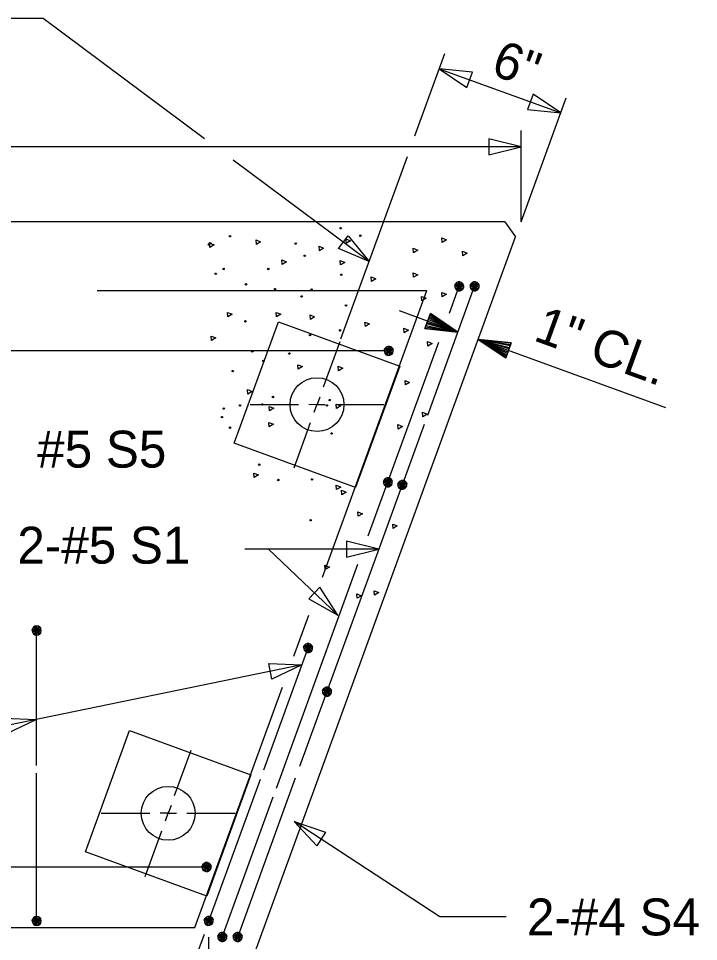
# Model space of a CAD drawing. Extents: x 0 to 177, y -1 to 127.
# Drawn here: x 165.894 to 168.528, y 90.851 to 94.428 of the extents above; entities that cross this region are included whole.
import ezdxf

# ---------------------------------------------------------------- set-up
doc = ezdxf.new("R2010")
doc.units = 0
for name, color, linetype in [('Arrowhead Terminators CELL', 7, 'Continuous'), ('Dimension Lines', 7, 'Continuous'), ('Rebar Lines', 7, 'Continuous'), ('Sup Concrete Girder Lines', 7, 'Continuous'), ('Sup Cored Slab Unit', 7, 'Continuous'), ('Text', 7, 'Continuous')]:
    doc.layers.add(name, color=color, linetype=linetype)

msp = doc.modelspace()

# ---------------------------------------------------------------- linework, layer by layer
at = {"layer": 'Arrowhead Terminators CELL'}
for points in [[(167.5239, 94.2328), (167.6307, 94.1607), (167.6521, 94.2194)], [(167.9938, 94.0618), (167.887, 94.1339), (167.8656, 94.0752)], [(167.8403, 93.9304), (167.7153, 93.9616), (167.7153, 93.8991)], [(167.2522, 93.4864), (167.1333, 93.536), (167.1707, 93.5861)], [(167.29, 92.3714), (167.165, 92.4027), (167.165, 92.3402)], [(167.1305, 92.1161), (167.0615, 92.2249), (167.0184, 92.1796)], [(166.9921, 91.9232), (166.876, 91.8674), (166.8634, 91.9286)], [(165.9645, 91.7117), (165.8483, 91.6559), (165.8358, 91.7171)], [(166.9615, 91.317), (167.0832, 91.2746), (167.049, 91.2223)]]:
    msp.add_lwpolyline(points, close=True, dxfattribs=at)
at = {"layer": 'Dimension Lines'}
for p, q in [((167.4295, 93.9735), (167.5453, 94.2915)), ((167.5239, 94.2328), (167.9938, 94.0618)), ((167.8403, 93.6399), (168.0151, 94.1206)), ((167.8403, 93.6399), (167.8403, 93.9929)), ((167.8403, 93.9304), (164.0483, 93.9304)), ((167.1429, 93.186), (167.4004, 93.8934)), ((167.3688, 93.2957), (167.5962, 93.2129)), ((167.0753, 93.0002), (167.1394, 93.1763)), ((168.4014, 92.9197), (167.6744, 93.1844)), ((166.7912, 92.9315), (166.9788, 92.9315)), ((167.1219, 92.9316), (167.3094, 92.9315)), ((166.9612, 92.6868), (167.0254, 92.8629)), ((167.29, 92.3714), (166.862, 92.3715)), ((166.4991, 91.4171), (166.5633, 91.5932)), ((166.2151, 91.3484), (166.4026, 91.3484)), ((166.5458, 91.3485), (166.7333, 91.3484)), ((166.3851, 91.1036), (166.4492, 91.2798)), ((166.4553, 90.4437), (166.6141, 90.88)), ((166.6312, 89.9577), (166.6312, 90.869))]:
    msp.add_line(p, q, dxfattribs=at)
for points in [[(166.6144, 93.9618), (165.9895, 94.4276), (165.4305, 94.4276)], [(167.2522, 93.4864), (166.7258, 93.8788)], [(167.4787, 93.2556), (167.4766, 93.2498), (167.5962, 93.2129), (167.4744, 93.2439), (167.4723, 93.238), (167.5962, 93.2129), (167.4701, 93.2322), (167.4681, 93.2263), (167.5962, 93.2129), (167.4895, 93.285), (167.4873, 93.2791), (167.5962, 93.2129), (167.4851, 93.2732), (167.4829, 93.2673), (167.5962, 93.2129), (167.4808, 93.2615), (167.4681, 93.2263), (167.4895, 93.285), (167.5962, 93.2129), (167.4681, 93.2263)], [(167.792, 93.1416), (167.7941, 93.1474), (167.6744, 93.1844), (167.7962, 93.1534), (167.7984, 93.1593), (167.6744, 93.1844), (167.8005, 93.1651), (167.8026, 93.171), (167.6744, 93.1844), (167.7812, 93.1123), (167.7834, 93.1182), (167.6744, 93.1844), (167.7855, 93.1241), (167.7876, 93.1299), (167.6744, 93.1844), (167.7898, 93.1357), (167.8026, 93.171), (167.7812, 93.1123), (167.6744, 93.1844), (167.8026, 93.171)], [(167.0612, 92.961), (167.0503, 92.9315), (167.0819, 92.9314)], [(167.0393, 92.9019), (167.05, 92.9313), (167.0186, 92.9314)], [(167.1305, 92.1161), (166.862, 92.3715), (166.7712, 92.3715)], [(166.9921, 91.9232), (162.9224, 91.0857), (162.8204, 91.0857)], [(166.485, 91.3779), (166.4742, 91.3484), (166.5058, 91.3483)], [(166.4632, 91.3187), (166.4739, 91.3482), (166.4425, 91.3483)], [(167.7825, 90.9467), (167.5265, 90.9467), (166.9615, 91.317)]]:
    msp.add_lwpolyline(points, dxfattribs=at)
at = {"layer": 'Rebar Lines'}
for p, q in [((166.1993, 93.3743), (167.476, 93.3743)), ((167.0714, 92.2626), (167.476, 93.3743)), ((167.4788, 92.8903), (167.6606, 93.3899)), ((167.5629, 93.2856), (167.6008, 93.3899)), ((167.249, 92.4232), (167.5219, 93.1731)), ((167.3093, 93.1399), (164.7051, 93.1399)), ((167.2869, 92.363), (167.4665, 92.8564)), ((166.9841, 91.5309), (167.2869, 92.363)), ((166.8933, 91.446), (167.209, 92.3134)), ((166.9604, 91.9576), (167.018, 92.1159)), ((165.9645, 91.5451), (165.9645, 92.0565)), ((165.9645, 91.5333), (165.9645, 92.0565)), ((166.8439, 91.5161), (167.0159, 91.9887)), ((166.5774, 90.9055), (166.9165, 91.8371)), ((165.9645, 90.9315), (165.9645, 91.5042)), ((166.6312, 90.9315), (166.8309, 91.4804)), ((166.7432, 90.869), (166.9673, 91.4851)), ((166.6834, 90.869), (166.881, 91.4122)), ((166.6232, 91.1399), (163.9357, 91.1399)), ((165.3007, 90.9055), (166.5774, 90.9055))]:
    msp.add_line(p, q, dxfattribs=at)
for points in [[(167.6182, 93.3868), (167.618, 93.3936), (167.6153, 93.3999), (167.6103, 93.4047), (167.6039, 93.4072), (167.597, 93.4071), (167.5907, 93.4043), (167.586, 93.3994), (167.5835, 93.3929), (167.5837, 93.3861), (167.5864, 93.3798), (167.5913, 93.375), (167.5978, 93.3725), (167.6046, 93.3726), (167.6109, 93.3754), (167.6157, 93.3804), (167.6182, 93.3868), (167.6008, 93.3899), (167.5835, 93.3929), (167.586, 93.3994), (167.6008, 93.3899), (167.5907, 93.4043), (167.597, 93.4071), (167.6008, 93.3899), (167.6039, 93.4072), (167.6103, 93.4047), (167.6008, 93.3899), (167.6153, 93.3999), (167.618, 93.3936), (167.6008, 93.3899), (167.6157, 93.3804), (167.6109, 93.3754), (167.6008, 93.3899), (167.6046, 93.3726), (167.5978, 93.3725), (167.6008, 93.3899), (167.5913, 93.375), (167.5864, 93.3798), (167.6008, 93.3899), (167.5837, 93.3861)], [(167.6779, 93.3869), (167.6778, 93.3937), (167.6751, 93.4), (167.6701, 93.4048), (167.6637, 93.4072), (167.6568, 93.4071), (167.6505, 93.4043), (167.6457, 93.3994), (167.6432, 93.393), (167.6434, 93.3861), (167.6462, 93.3798), (167.6511, 93.375), (167.6575, 93.3725), (167.6644, 93.3727), (167.6707, 93.3755), (167.6755, 93.3804), (167.6779, 93.3869), (167.6606, 93.3899), (167.6432, 93.393), (167.6457, 93.3994), (167.6606, 93.3899), (167.6505, 93.4043), (167.6568, 93.4071), (167.6606, 93.3899), (167.6637, 93.4072), (167.6701, 93.4048), (167.6606, 93.3899), (167.6751, 93.4), (167.6778, 93.3937), (167.6606, 93.3899), (167.6755, 93.3804), (167.6707, 93.3755), (167.6606, 93.3899), (167.6644, 93.3727), (167.6575, 93.3725), (167.6606, 93.3899), (167.6511, 93.375), (167.6462, 93.3798), (167.6606, 93.3899), (167.6434, 93.3861)], [(167.3454, 93.1368), (167.3453, 93.1437), (167.3426, 93.15), (167.3376, 93.1548), (167.3312, 93.1572), (167.3243, 93.1571), (167.318, 93.1543), (167.3133, 93.1494), (167.3108, 93.143), (167.311, 93.1361), (167.3137, 93.1298), (167.3186, 93.125), (167.3251, 93.1225), (167.332, 93.1226), (167.3382, 93.1254), (167.343, 93.1304), (167.3454, 93.1368), (167.3281, 93.1399), (167.3108, 93.143), (167.3133, 93.1494), (167.3281, 93.1399), (167.318, 93.1543), (167.3243, 93.1571), (167.3281, 93.1399), (167.3312, 93.1572), (167.3376, 93.1548), (167.3281, 93.1399), (167.3426, 93.15), (167.3453, 93.1437), (167.3281, 93.1399), (167.343, 93.1304), (167.3382, 93.1254), (167.3281, 93.1399), (167.332, 93.1226), (167.3251, 93.1225), (167.3281, 93.1399), (167.3186, 93.125), (167.3137, 93.1298), (167.3281, 93.1399), (167.311, 93.1361)], [(167.3419, 92.6277), (167.3418, 92.6346), (167.339, 92.6409), (167.3341, 92.6457), (167.3276, 92.6481), (167.3208, 92.648), (167.3144, 92.6452), (167.3097, 92.6403), (167.3072, 92.6338), (167.3074, 92.627), (167.3101, 92.6207), (167.3151, 92.6159), (167.3215, 92.6134), (167.3284, 92.6136), (167.3346, 92.6163), (167.3394, 92.6213), (167.3419, 92.6277), (167.3245, 92.6308), (167.3072, 92.6338), (167.3097, 92.6403), (167.3245, 92.6308), (167.3144, 92.6452), (167.3208, 92.648), (167.3245, 92.6308), (167.3276, 92.6481), (167.3341, 92.6457), (167.3245, 92.6308), (167.339, 92.6409), (167.3418, 92.6346), (167.3245, 92.6308), (167.3394, 92.6213), (167.3346, 92.6163), (167.3245, 92.6308), (167.3284, 92.6136), (167.3215, 92.6134), (167.3245, 92.6308), (167.3151, 92.6159), (167.3101, 92.6207), (167.3245, 92.6308), (167.3074, 92.627)], [(167.398, 92.6179), (167.3979, 92.6247), (167.3952, 92.631), (167.3902, 92.6358), (167.3838, 92.6382), (167.3769, 92.6381), (167.3706, 92.6353), (167.3659, 92.6304), (167.3634, 92.6239), (167.3635, 92.6171), (167.3663, 92.6108), (167.3712, 92.606), (167.3777, 92.6035), (167.3845, 92.6037), (167.3908, 92.6064), (167.3956, 92.6114), (167.398, 92.6179), (167.3807, 92.6209), (167.3634, 92.6239), (167.3659, 92.6304), (167.3807, 92.6209), (167.3706, 92.6353), (167.3769, 92.6381), (167.3807, 92.6209), (167.3838, 92.6382), (167.3902, 92.6358), (167.3807, 92.6209), (167.3952, 92.631), (167.3979, 92.6247), (167.3807, 92.6209), (167.3956, 92.6114), (167.3908, 92.6064), (167.3807, 92.6209), (167.3845, 92.6037), (167.3777, 92.6035), (167.3807, 92.6209), (167.3712, 92.606), (167.3663, 92.6108), (167.3807, 92.6209), (167.3635, 92.6171)], [(165.9821, 92.0565), (165.9808, 92.0632), (165.977, 92.0689), (165.9713, 92.0728), (165.9645, 92.0741), (165.9578, 92.0728), (165.952, 92.0689), (165.9482, 92.0633), (165.9469, 92.0565), (165.9482, 92.0498), (165.952, 92.044), (165.9577, 92.0402), (165.9645, 92.0388), (165.9713, 92.0402), (165.9769, 92.044), (165.9808, 92.0497), (165.9821, 92.0565), (165.9645, 92.0565), (165.9469, 92.0565), (165.9482, 92.0633), (165.9645, 92.0565), (165.952, 92.0689), (165.9578, 92.0728), (165.9645, 92.0565), (165.9645, 92.0741), (165.9713, 92.0728), (165.9645, 92.0565), (165.977, 92.0689), (165.9808, 92.0632), (165.9645, 92.0565), (165.9808, 92.0497), (165.9769, 92.044), (165.9645, 92.0565), (165.9713, 92.0402), (165.9645, 92.0388), (165.9645, 92.0565), (165.9577, 92.0402), (165.952, 92.044), (165.9645, 92.0565), (165.9482, 92.0498)], [(167.0333, 91.9857), (167.0332, 91.9925), (167.0304, 91.9988), (167.0255, 92.0036), (167.019, 92.006), (167.0121, 92.0059), (167.0058, 92.0031), (167.0011, 91.9982), (166.9986, 91.9918), (166.9988, 91.9849), (167.0015, 91.9786), (167.0065, 91.9738), (167.0129, 91.9713), (167.0198, 91.9715), (167.026, 91.9743), (167.0308, 91.9792), (167.0333, 91.9857), (167.0159, 91.9887), (166.9986, 91.9918), (167.0011, 91.9982), (167.0159, 91.9887), (167.0058, 92.0031), (167.0121, 92.0059), (167.0159, 91.9887), (167.019, 92.006), (167.0255, 92.0036), (167.0159, 91.9887), (167.0304, 91.9988), (167.0332, 91.9925), (167.0159, 91.9887), (167.0308, 91.9792), (167.026, 91.9743), (167.0159, 91.9887), (167.0198, 91.9715), (167.0129, 91.9713), (167.0159, 91.9887), (167.0065, 91.9738), (167.0015, 91.9786), (167.0159, 91.9887), (166.9988, 91.9849)], [(167.1064, 91.8162), (167.1063, 91.8231), (167.1035, 91.8294), (167.0985, 91.8342), (167.0921, 91.8367), (167.0852, 91.8365), (167.0789, 91.8337), (167.0742, 91.8288), (167.0717, 91.8224), (167.0718, 91.8155), (167.0746, 91.8092), (167.0795, 91.8044), (167.0859, 91.8019), (167.0929, 91.8021), (167.0991, 91.8048), (167.1039, 91.8098), (167.1064, 91.8162), (167.089, 91.8193), (167.0717, 91.8224), (167.0742, 91.8288), (167.089, 91.8193), (167.0789, 91.8337), (167.0852, 91.8365), (167.089, 91.8193), (167.0921, 91.8367), (167.0985, 91.8342), (167.089, 91.8193), (167.1035, 91.8294), (167.1063, 91.8231), (167.089, 91.8193), (167.1039, 91.8098), (167.0991, 91.8048), (167.089, 91.8193), (167.0929, 91.8021), (167.0859, 91.8019), (167.089, 91.8193), (167.0795, 91.8044), (167.0746, 91.8092), (167.089, 91.8193), (167.0718, 91.8155)], [(166.6405, 91.1368), (166.6404, 91.1437), (166.6376, 91.15), (166.6327, 91.1548), (166.6262, 91.1572), (166.6194, 91.1571), (166.6131, 91.1543), (166.6083, 91.1494), (166.6058, 91.143), (166.606, 91.1361), (166.6087, 91.1298), (166.6136, 91.125), (166.6201, 91.1225), (166.627, 91.1226), (166.6332, 91.1254), (166.638, 91.1304), (166.6405, 91.1368), (166.6232, 91.1399), (166.6058, 91.143), (166.6083, 91.1494), (166.6232, 91.1399), (166.6131, 91.1543), (166.6194, 91.1571), (166.6232, 91.1399), (166.6262, 91.1572), (166.6327, 91.1548), (166.6232, 91.1399), (166.6376, 91.15), (166.6404, 91.1437), (166.6232, 91.1399), (166.638, 91.1304), (166.6332, 91.1254), (166.6232, 91.1399), (166.627, 91.1226), (166.6201, 91.1225), (166.6232, 91.1399), (166.6136, 91.125), (166.6087, 91.1298), (166.6232, 91.1399), (166.606, 91.1361)], [(165.9821, 90.9315), (165.9808, 90.9382), (165.977, 90.9439), (165.9713, 90.9478), (165.9645, 90.9491), (165.9578, 90.9478), (165.952, 90.9439), (165.9482, 90.9383), (165.9469, 90.9315), (165.9482, 90.9248), (165.952, 90.919), (165.9577, 90.9152), (165.9645, 90.9138), (165.9713, 90.9152), (165.9769, 90.919), (165.9808, 90.9247), (165.9821, 90.9315), (165.9645, 90.9315), (165.9469, 90.9315), (165.9482, 90.9383), (165.9645, 90.9315), (165.952, 90.9439), (165.9578, 90.9478), (165.9645, 90.9315), (165.9645, 90.9491), (165.9713, 90.9478), (165.9645, 90.9315), (165.977, 90.9439), (165.9808, 90.9382), (165.9645, 90.9315), (165.9808, 90.9247), (165.9769, 90.919), (165.9645, 90.9315), (165.9713, 90.9152), (165.9645, 90.9138), (165.9645, 90.9315), (165.9577, 90.9152), (165.952, 90.919), (165.9645, 90.9315), (165.9482, 90.9248)], [(166.6485, 90.9284), (166.6484, 90.9353), (166.6456, 90.9416), (166.6407, 90.9464), (166.6342, 90.9488), (166.6274, 90.9487), (166.621, 90.9459), (166.6164, 90.941), (166.6138, 90.9346), (166.614, 90.9277), (166.6167, 90.9214), (166.6217, 90.9166), (166.6281, 90.9141), (166.635, 90.9143), (166.6413, 90.917), (166.646, 90.922), (166.6485, 90.9284), (166.6312, 90.9315), (166.6138, 90.9346), (166.6164, 90.941), (166.6312, 90.9315), (166.621, 90.9459), (166.6274, 90.9487), (166.6312, 90.9315), (166.6342, 90.9488), (166.6407, 90.9464), (166.6312, 90.9315), (166.6456, 90.9416), (166.6484, 90.9353), (166.6312, 90.9315), (166.646, 90.922), (166.6413, 90.917), (166.6312, 90.9315), (166.635, 90.9143), (166.6281, 90.9141), (166.6312, 90.9315), (166.6217, 90.9166), (166.6167, 90.9214), (166.6312, 90.9315), (166.614, 90.9277)], [(166.7007, 90.866), (166.7006, 90.8728), (166.6979, 90.8791), (166.6929, 90.8839), (166.6864, 90.8863), (166.6796, 90.8862), (166.6733, 90.8834), (166.6685, 90.8785), (166.666, 90.8721), (166.6662, 90.8652), (166.669, 90.8589), (166.6739, 90.8542), (166.6803, 90.8517), (166.6872, 90.8518), (166.6934, 90.8546), (166.6982, 90.8595), (166.7007, 90.866), (166.6834, 90.869), (166.666, 90.8721), (166.6685, 90.8785), (166.6834, 90.869), (166.6733, 90.8834), (166.6796, 90.8862), (166.6834, 90.869), (166.6864, 90.8863), (166.6929, 90.8839), (166.6834, 90.869), (166.6979, 90.8791), (166.7006, 90.8728), (166.6834, 90.869), (166.6982, 90.8595), (166.6934, 90.8546), (166.6834, 90.869), (166.6872, 90.8518), (166.6803, 90.8517), (166.6834, 90.869), (166.6739, 90.8542), (166.669, 90.8589), (166.6834, 90.869), (166.6662, 90.8652)], [(166.7605, 90.8659), (166.7604, 90.8728), (166.7576, 90.8791), (166.7527, 90.8839), (166.7462, 90.8863), (166.7394, 90.8862), (166.7331, 90.8834), (166.7283, 90.8785), (166.7258, 90.8721), (166.726, 90.8652), (166.7288, 90.8589), (166.7337, 90.8541), (166.7401, 90.8516), (166.747, 90.8518), (166.7532, 90.8545), (166.758, 90.8595), (166.7605, 90.8659), (166.7432, 90.869), (166.7258, 90.8721), (166.7283, 90.8785), (166.7432, 90.869), (166.7331, 90.8834), (166.7394, 90.8862), (166.7432, 90.869), (166.7462, 90.8863), (166.7527, 90.8839), (166.7432, 90.869), (166.7576, 90.8791), (166.7604, 90.8728), (166.7432, 90.869), (166.758, 90.8595), (166.7532, 90.8545), (166.7432, 90.869), (166.747, 90.8518), (166.7401, 90.8516), (166.7432, 90.869), (166.7337, 90.8541), (166.7288, 90.8589), (166.7432, 90.869), (166.726, 90.8652)]]:
    msp.add_lwpolyline(points, dxfattribs=at)
at = {"layer": 'Sup Concrete Girder Lines'}
for p, q in [((167.7778, 93.6399), (163.005, 93.6399)), ((167.7778, 93.6399), (167.8189, 93.5811)), ((166.7483, 90.6399), (167.8189, 93.5811))]:
    msp.add_line(p, q, dxfattribs=at)
for points in [[(166.6353, 93.5402), (166.6339, 93.5575), (166.6518, 93.5504), (166.6353, 93.5402)], [(166.8156, 93.5525), (166.8142, 93.5698), (166.8321, 93.5626), (166.8156, 93.5525)], [(167.164, 93.5566), (167.1625, 93.5738), (167.1805, 93.5667), (167.164, 93.5566)], [(167.5355, 93.5598), (167.534, 93.5771), (167.552, 93.5699), (167.5355, 93.5598)], [(167.0595, 93.5279), (167.058, 93.5451), (167.076, 93.538), (167.0595, 93.5279)], [(167.4242, 93.5201), (167.4228, 93.5373), (167.4407, 93.5302), (167.4242, 93.5201)], [(167.615, 93.5082), (167.6135, 93.5255), (167.6315, 93.5183), (167.615, 93.5082)], [(166.916, 93.4747), (166.9146, 93.4919), (166.9326, 93.4848), (166.916, 93.4747)], [(167.1414, 93.4726), (167.14, 93.4898), (167.1579, 93.4827), (167.1414, 93.4726)], [(167.2613, 93.4088), (167.2598, 93.4261), (167.2778, 93.4189), (167.2613, 93.4088)], [(167.4242, 93.4248), (167.4228, 93.442), (167.4407, 93.4349), (167.4242, 93.4248)], [(167.456, 93.3334), (167.4545, 93.3506), (167.4725, 93.3435), (167.456, 93.3334)], [(167.5355, 93.3493), (167.534, 93.3665), (167.552, 93.3594), (167.5355, 93.3493)], [(166.705, 93.2718), (166.7035, 93.289), (166.7215, 93.2819), (166.705, 93.2718)], [(166.8935, 93.2718), (166.892, 93.289), (166.91, 93.2819), (166.8935, 93.2718)], [(167.0246, 93.2615), (167.0232, 93.2788), (167.0412, 93.2717), (167.0246, 93.2615)], [(167.2375, 93.234), (167.236, 93.2513), (167.254, 93.2442), (167.2375, 93.234)], [(166.6415, 93.1796), (166.64, 93.1969), (166.658, 93.1897), (166.6415, 93.1796)], [(167.3884, 93.2102), (167.387, 93.2274), (167.405, 93.2203), (167.3884, 93.2102)], [(167.4798, 93.1586), (167.4784, 93.1758), (167.4964, 93.1687), (167.4798, 93.1586)], [(166.9775, 93.0689), (166.976, 93.0862), (166.994, 93.079), (166.9775, 93.0689)], [(167.1332, 93.0628), (167.1318, 93.08), (167.1497, 93.0729), (167.1332, 93.0628)], [(167.3925, 93.0076), (167.391, 93.0248), (167.409, 93.0177), (167.3925, 93.0076)], [(166.7829, 92.9726), (166.7814, 92.9899), (166.7994, 92.9827), (166.7829, 92.9726)], [(166.8669, 92.9071), (166.8654, 92.9243), (166.8834, 92.9172), (166.8669, 92.9071)], [(167.1263, 92.9162), (167.1248, 92.9334), (167.1428, 92.9263), (167.1263, 92.9162)], [(167.46, 92.8844), (167.4585, 92.9017), (167.4765, 92.8945), (167.46, 92.8844)], [(166.8648, 92.8456), (166.8633, 92.8629), (166.8813, 92.8557), (166.8648, 92.8456)], [(167.3646, 92.8368), (167.3632, 92.854), (167.3812, 92.8469), (167.3646, 92.8368)], [(166.8075, 92.6489), (166.806, 92.6662), (166.824, 92.659), (166.8075, 92.6489)], [(167.1263, 92.6023), (167.1248, 92.6196), (167.1428, 92.6124), (167.1263, 92.6023)], [(167.1461, 92.5824), (167.1446, 92.5997), (167.1626, 92.5925), (167.1461, 92.5824)], [(167.2097, 92.499), (167.2082, 92.5162), (167.2262, 92.5091), (167.2097, 92.499)], [(167.3447, 92.4513), (167.3433, 92.4686), (167.3613, 92.4614), (167.3447, 92.4513)], [(167.0818, 92.2923), (167.0804, 92.3095), (167.0983, 92.3024), (167.0818, 92.2923)], [(167.2057, 92.1812), (167.2042, 92.1984), (167.2222, 92.1913), (167.2057, 92.1812)], [(167.2732, 92.1931), (167.2718, 92.2104), (167.2897, 92.2032), (167.2732, 92.1931)]]:
    msp.add_lwpolyline(points, dxfattribs=at)
for centre, radius in [((167.142, 93.6148), 0.00273), ((167.2178, 93.5861), 0.00273), ((166.6318, 93.5513), 0.00273), ((166.6359, 93.5574), 0.00273), ((166.7138, 93.584), 0.00273), ((166.9678, 93.5554), 0.00273), ((167.0027, 93.5083), 0.00273), ((166.6892, 93.457), 0.00273), ((166.8613, 93.457), 0.00273), ((166.6584, 93.4386), 0.00273), ((167.144, 93.4345), 0.00273), ((166.7752, 93.3976), 0.00273), ((166.8879, 93.3791), 0.00273), ((167.0293, 93.3771), 0.00273), ((166.9904, 93.3505), 0.00273), ((167.1625, 93.3157), 0.00273), ((166.7732, 93.2542), 0.00273), ((167.0231, 93.2009), 0.00273), ((167.1399, 93.2193), 0.00273), ((166.7998, 93.1374), 0.00273), ((166.9432, 93.1292), 0.00273), ((166.8428, 93.1005), 0.00273), ((166.724, 93.0616), 0.00273), ((167.0503, 92.9315), 0.1042), ((166.8797, 92.9612), 0.00273), ((167.099, 92.9489), 0.00273), ((166.6892, 92.9161), 0.00273), ((166.7527, 92.9284), 0.00273), ((166.8387, 92.9325), 0.00273), ((167.0887, 92.9284), 0.00273), ((166.683, 92.8833), 0.00273), ((166.7138, 92.8423), 0.00273), ((167.1071, 92.8198), 0.00273), ((166.8264, 92.6989), 0.00273), ((166.9002, 92.6395), 0.00273), ((167.0313, 92.6415), 0.00273), ((167.0252, 92.4838), 0.00273), ((166.4739, 91.3482), 0.1042)]:
    msp.add_circle(centre, radius, dxfattribs=at)
at = {"layer": 'Sup Cored Slab Unit'}
for points in [[(166.9009, 93.252), (167.3707, 93.081), (167.1997, 92.6111), (166.7299, 92.7821)], [(166.3245, 91.6686), (166.7943, 91.4976), (166.6233, 91.0278), (166.1535, 91.1988)]]:
    msp.add_lwpolyline(points, close=True, dxfattribs=at)

# ---------------------------------------------------------------- texts
at = {"layer": 'Text'}
for s, rotation, p in [('6"', 340.0105, (167.7184, 94.2122)), ('1" CL.', 339.9979, (167.8839, 93.182))]:
    msp.add_text(s, height=0.14302, rotation=rotation, dxfattribs=at).set_placement(p)
for s, p in [('#5 S5', (165.967, 92.6876)), ('2-#5 S1', (165.89, 92.3155)), ('2-#4 S4', (167.8633, 90.8752))]:
    msp.add_text(s, height=0.14302, dxfattribs=at).set_placement(p)

doc.saveas('drawing.dxf')
